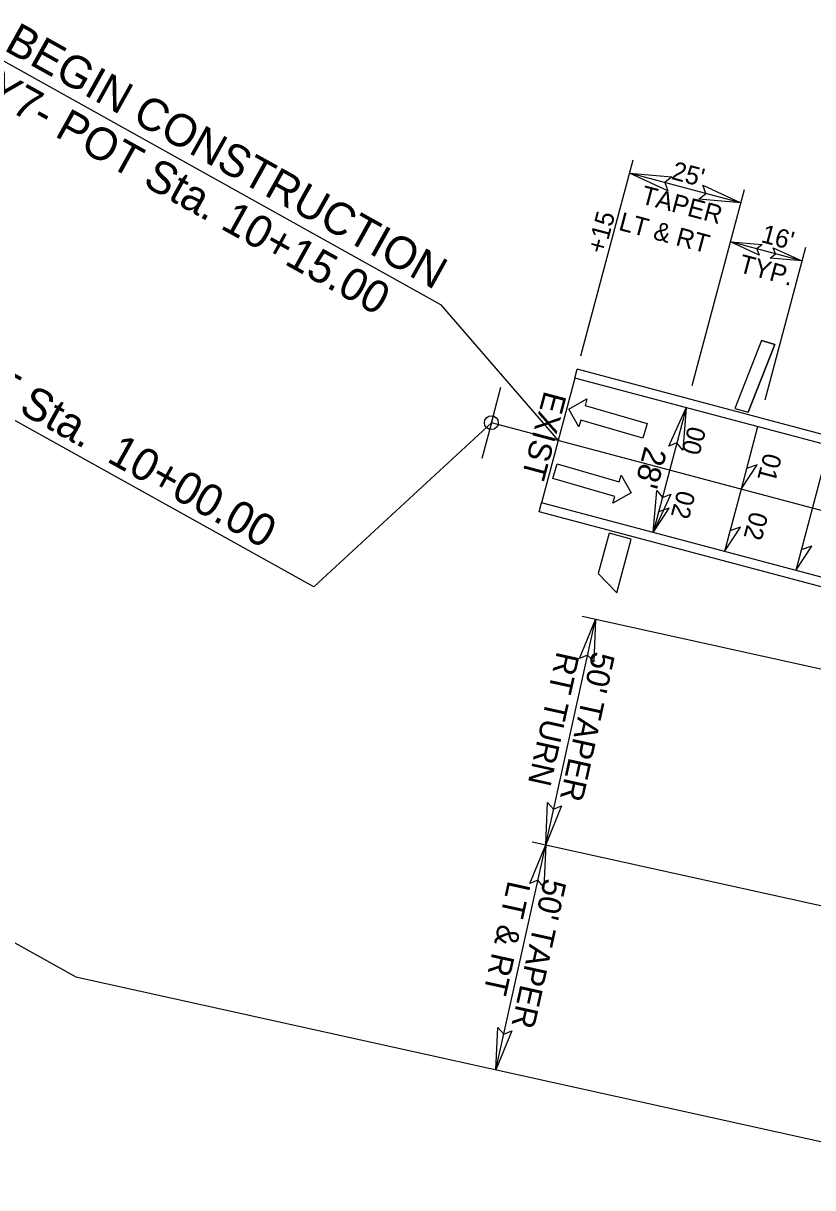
# Model space of a CAD drawing. Extents: x 1762196 to 1766326, y 709922 to 713142.
# Drawn here: x 1763812.4 to 1763983.5, y 711031.4 to 711283.8 of the extents above; entities that cross this region are included whole.
import ezdxf

# ---------------------------------------------------------------- set-up
doc = ezdxf.new("R2010")
doc.units = 0
for name, color, linetype in [('Pattern 1', 7, 'Continuous'), ('Pattern 2', 7, 'Continuous'), ('Prop Conc 2ft 6in Curb and Gutter', 7, 'Continuous'), ('Prop Dimension', 7, 'Continuous'), ('Prop EOT', 7, 'Continuous'), ('Prop Horizontal Alignment', 7, 'Continuous'), ('Prop Horizontal Alignment Station Label', 7, 'Continuous'), ('Prop Horizontal Alignment Tick Large', 7, 'Continuous'), ('Prop Lane Arrow CELL', 7, 'Continuous'), ('Prop Superelevation  Arrow CELL', 7, 'Continuous'), ('Prop Superelevation Label', 7, 'Continuous'), ('Prop Terminator CELL', 7, 'Continuous')]:
    doc.layers.add(name, color=color, linetype=linetype)

msp = doc.modelspace()

# ---------------------------------------------------------------- linework, layer by layer
at = {"layer": 'Pattern 1'}
for p, q in [((1763975.32, 711214.15), (1763972.42, 711215.06)), ((1763969.54, 711199.49), (1763975.32, 711214.15)), ((1763966.64, 711200.27), (1763969.54, 711199.49)), ((1763939.37, 711173.29), (1763937.05, 711164.55)), ((1763944.2, 711171.99), (1763939.37, 711173.29)), ((1763941.05, 711160.37), (1763944.2, 711171.99)), ((1763937.05, 711164.55), (1763941.05, 711160.37))]:
    msp.add_line(p, q, dxfattribs=at)
msp.add_lwpolyline([(1763972.42, 711215.06), (1763972.42, 711215.06), (1763966.64, 711200.27)], dxfattribs=at)
at = {"layer": 'Pattern 2'}
for p, q in [((1763972.42, 711215.07), (1763966.64, 711200.27)), ((1763972.42, 711215.06), (1763975.32, 711214.15)), ((1763975.32, 711214.15), (1763969.54, 711199.49)), ((1763966.64, 711200.27), (1763969.54, 711199.49)), ((1763939.37, 711173.29), (1763937.05, 711164.55)), ((1763944.2, 711171.99), (1763939.37, 711173.29)), ((1763941.05, 711160.37), (1763944.2, 711171.99)), ((1763937.05, 711164.55), (1763941.05, 711160.37))]:
    msp.add_line(p, q, dxfattribs=at)
at = {"layer": 'Prop Conc 2ft 6in Curb and Gutter'}
for p, q in [((1763931.97, 711206.9), (1763932.48, 711208.83)), ((1764020.2, 711185.46), (1763932.48, 711208.83)), ((1763924.24, 711177.91), (1763924.76, 711179.84)), ((1764015.67, 711153.55), (1763924.24, 711177.91))]:
    msp.add_line(p, q, dxfattribs=at)
at = {"layer": 'Prop Dimension'}
for p, q in [((1763933.25, 711211.73), (1763944.58, 711254.24)), ((1763967.96, 711244.91), (1763943.81, 711251.35)), ((1763957.41, 711205.29), (1763968.74, 711247.81)), ((1763956.12, 711200.46), (1763948.92, 711173.4)), ((1763925.64, 711105.73), (1763936.45, 711154.55)), ((1764035.72, 711132.59), (1763933.52, 711155.2)), ((1763922.72, 711106.38), (1764027.47, 711083.2)), ((1763914.84, 711056.91), (1763925.64, 711105.73))]:
    msp.add_line(p, q, dxfattribs=at)
at = {"layer": 'Prop EOT'}
for p, q in [((1763931.97, 711206.9), (1763924.76, 711179.84)), ((1764019.69, 711183.53), (1763931.97, 711206.9)), ((1764016.1, 711155.51), (1763924.76, 711179.84))]:
    msp.add_line(p, q, dxfattribs=at)
at = {"layer": 'Prop Horizontal Alignment'}
msp.add_line((1764058.52, 711158.7), (1763913.87, 711197.23), dxfattribs=at)
at = {"layer": 'Prop Horizontal Alignment Station Label'}
for p, q in [((1763806.25, 711276.68), (1763902.85, 711222.88)), ((1763902.85, 711222.88), (1763928.36, 711193.37)), ((1763875.36, 711161.65), (1763774.46, 711217.84)), ((1763726.8, 711131.08), (1763823.81, 711077.05)), ((1763823.81, 711077.05), (1764030.34, 711031.36))]:
    msp.add_line(p, q, dxfattribs=at)
msp.add_lwpolyline([(1763914.25, 711198.68), (1763913.87, 711197.23), (1763875.36, 711161.65)], dxfattribs=at)
msp.add_circle((1763913.87, 711197.23), 1.5, dxfattribs=at)
at = {"layer": 'Prop Horizontal Alignment Tick Large'}
for q in [(1763915.93, 711204.96), (1763911.81, 711189.5)]:
    msp.add_line((1763913.87, 711197.23), q, dxfattribs=at)
at = {"layer": 'Prop Lane Arrow CELL'}
for p, q in [((1763930.67, 711200.18), (1763934.59, 711202.38)), ((1763934.59, 711202.38), (1763934.17, 711200.94)), ((1763932.84, 711196.33), (1763930.67, 711200.18)), ((1763934.17, 711200.94), (1763947.62, 711197.06)), ((1763933.26, 711197.77), (1763932.84, 711196.33)), ((1763946.71, 711193.89), (1763933.26, 711197.77)), ((1763947.62, 711197.06), (1763946.71, 711193.89)), ((1763927.19, 711185.11), (1763928.1, 711188.28)), ((1763928.1, 711188.28), (1763941.55, 711184.4)), ((1763940.64, 711181.23), (1763927.19, 711185.11)), ((1763941.55, 711184.4), (1763941.97, 711185.84)), ((1763941.97, 711185.84), (1763944.14, 711181.99)), ((1763944.14, 711181.99), (1763940.22, 711179.79)), ((1763940.22, 711179.79), (1763940.64, 711181.23))]:
    msp.add_line(p, q, dxfattribs=at)
at = {"layer": 'Prop Superelevation  Arrow CELL'}
for points in [[(1763967.98, 711182.81), (1763971.46, 711188.1), (1763969.17, 711187.28)], [(1763948.92, 711173.4), (1763952.39, 711178.69), (1763950.11, 711177.87)], [(1763964.38, 711169.29), (1763967.85, 711174.57), (1763965.57, 711173.75)], [(1763979.84, 711165.17), (1763983.31, 711170.45), (1763981.03, 711169.64)]]:
    msp.add_lwpolyline(points, close=True, dxfattribs=at)
at = {"layer": 'Prop Superelevation Label'}
for p, q in [((1763981.16, 711232.3), (1763965.7, 711236.42)), ((1763981.94, 711235.2), (1763973.13, 711202.14)), ((1763956.12, 711200.46), (1763948.92, 711173.4)), ((1763971.58, 711196.34), (1763967.98, 711182.81)), ((1763987.04, 711192.22), (1763979.84, 711165.17)), ((1763967.98, 711182.81), (1763964.38, 711169.29))]:
    msp.add_line(p, q, dxfattribs=at)
at = {"layer": 'Prop Terminator CELL'}
for points in [[(1763952.1, 711247.53), (1763943.81, 711251.35), (1763952.96, 711250.56), (1763951.44, 711249.31)], [(1763959.67, 711248.72), (1763967.96, 711244.91), (1763958.81, 711245.69), (1763960.33, 711246.94)], [(1763971.93, 711233.56), (1763965.7, 711236.42), (1763972.57, 711235.84), (1763971.43, 711234.9)], [(1763974.94, 711235.16), (1763981.16, 711232.3), (1763974.3, 711232.89), (1763975.44, 711233.83)], [(1763952.31, 711192.16), (1763956.12, 711200.46), (1763955.34, 711191.3), (1763954.09, 711192.83)], [(1763952.73, 711181.7), (1763948.92, 711173.4), (1763949.7, 711182.56), (1763950.95, 711181.04)], [(1763932.99, 711146.1), (1763936.45, 711154.55), (1763936.05, 711145.37), (1763934.74, 711146.84)], [(1763929.1, 711114.18), (1763925.64, 711105.73), (1763926.04, 711114.91), (1763927.35, 711113.44)], [(1763922.19, 711097.28), (1763925.64, 711105.73), (1763925.25, 711096.55), (1763923.94, 711098.02)], [(1763918.3, 711065.36), (1763914.84, 711056.91), (1763915.24, 711066.09), (1763916.55, 711064.63)]]:
    msp.add_lwpolyline(points, close=True, dxfattribs=at)

# ---------------------------------------------------------------- texts
at = {"layer": 'Prop Dimension'}
for s, height, rotation, p in [("25'", 4, 345.0839, (1763952.68, 711250.1)), ('TAPER', 4, 345.0839, (1763946.06, 711244.83)), ('+15', 4, 75.0839, (1763938.39, 711233.63)), ('LT & RT', 4, 345.0839, (1763941.25, 711239.07)), ('EXIST', 5, 255.0839, (1763925.38, 711204.32)), ("28'", 5, 255.0839, (1763947.14, 711192.28)), ('RT TURN', 5, 257.5238, (1763928.11, 711147.8)), ("50' TAPER", 5, 257.5238, (1763935.8, 711147.85)), ('LT & RT', 5, 257.5238, (1763917.51, 711098.11)), ("50' TAPER", 5, 257.5238, (1763925.3, 711098.63))]:
    msp.add_text(s, height=height, rotation=rotation, dxfattribs=at).set_placement(p)
at = {"layer": 'Prop Horizontal Alignment Station Label'}
for s, p in [('BEGIN CONSTRUCTION', (1763808.02, 711278.09)), ('-Y7- POT Sta. 10+15.00', (1763801.27, 711269.33)), ('-Y7- POT Sta.  10+00.00', (1763774.38, 711220.06))]:
    msp.add_text(s, height=7, rotation=330.8875, dxfattribs=at).set_placement(p)
at = {"layer": 'Prop Superelevation Label'}
for s, rotation, p in [("16'", 345.0839, (1763972.1, 711236.42)), ('TYP.', 345.0839, (1763967.27, 711229.92)), ('00', 255.0839, (1763956.58, 711196.7)), ('01', 255.0839, (1763973.01, 711190.87)), ('02', 255.0839, (1763954.27, 711182.78)), ('02', 255.0839, (1763970.04, 711178.17))]:
    msp.add_text(s, height=4, rotation=rotation, dxfattribs=at).set_placement(p)

doc.saveas('drawing.dxf')
